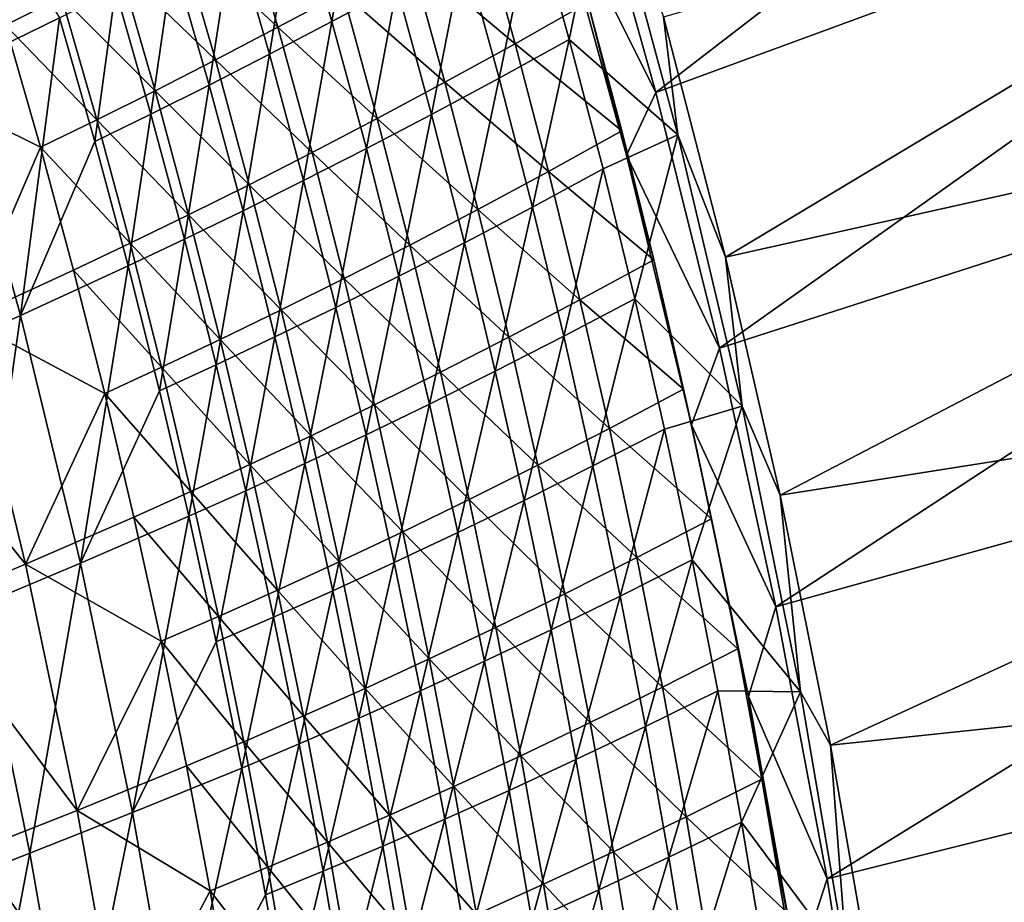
# Model space of a CAD drawing. Header units: metres. Extents: x 0 to 1400, y -1400 to 0.
# Tile 268 of 342: x 1272 to 1327, y -430 to -381. Entities that reach past the tile are written whole.
import ezdxf

# ---------------------------------------------------------------- set-up
doc = ezdxf.new("R2010")
doc.units = ezdxf.units.M

msp = doc.modelspace()

# ---------------------------------------------------------------- linework, layer by layer
at = {"layer": 'None'}
for points in [[(1303.371338, -369.592438, -29.543886), (1307.676147, -384.91153, -29.543943), (1351.628052, -351.039612)], [(1351.628052, -351.039612), (1307.676147, -384.91153, -29.543943), (1356.223145, -367.0802)], [(1307.676147, -384.91153, -29.543943), (1311.191406, -399.043854, -29.543997), (1356.223145, -367.0802)], [(1308.094849, -380.714813, -32.129078), (1356.939453, -366.763702, -3), (1311.523682, -394.008362, -32.129128)], [(1356.223145, -367.0802), (1311.191406, -399.043854, -29.543997), (1360.31311, -383.256927)], [(1356.939453, -366.763702, -3), (1361.037842, -382.957916, -3), (1311.523682, -394.008362, -32.129128)], [(1268.779297, -383.647888, -311.97699), (1267.463745, -368.721619, -283.975403), (1274.671631, -380.775452, -256.003876)], [(1307.676147, -384.91153, -29.543943), (1303.371338, -369.592438, -29.543886), (1302, -373.569305, -30.947268)], [(1291.302368, -372.036102, -116.334129), (1289.756348, -380.987762, -144.231094), (1287.737061, -373.992676, -144.22699)], [(1291.302368, -372.036102, -116.334129), (1293.341553, -379.066742, -116.337517), (1289.756348, -380.987762, -144.231094)], [(1304.86731, -372.360352, -32.845219), (1302.88855, -381.9823, -60.641769), (1300.913574, -374.853943, -60.640728)], [(1304.86731, -372.360352, -32.845219), (1308.898804, -387.251373, -32.845207), (1302.88855, -381.9823, -60.641769)], [(1304.86731, -372.360352, -32.845219), (1308.094849, -380.714813, -32.129078), (1308.898804, -387.251373, -32.845207)], [(1306.053711, -388.371521, -30.949478), (1302, -373.569305, -30.947268), (1303.917236, -379.938995, -32.351086)], [(1306.053711, -388.371521, -30.949478), (1307.676147, -384.91153, -29.543943), (1302, -373.569305, -30.947268)], [(1287.737061, -373.992676, -144.22699), (1286.298096, -382.79599, -172.147934), (1284.296875, -375.83725, -172.14325)], [(1287.737061, -373.992676, -144.22699), (1289.756348, -380.987762, -144.231094), (1286.298096, -382.79599, -172.147934)], [(1274.797974, -379.622131, -227.647018), (1269.654663, -374.447144, -255.622162), (1271.698608, -381.17807, -255.62822)], [(1286.769165, -381.29892, -143.803299), (1284.77063, -374.391083, -143.798691), (1281.328491, -376.236115, -171.729538)], [(1290.356323, -379.378204, -115.894722), (1284.77063, -374.391083, -143.798691), (1286.769165, -381.29892, -143.803299)], [(1294.075806, -377.337952, -88.014412), (1299.888672, -382.210602, -60.167641), (1297.933105, -375.170502, -60.166588)], [(1300.913574, -374.853943, -60.640728), (1299.009155, -384.12027, -88.47493), (1297.058838, -377.02475, -88.472519)], [(1297.933105, -375.170502, -60.166588), (1299.888672, -382.210602, -60.167641), (1303.917236, -379.938995, -32.351086)], [(1300.913574, -374.853943, -60.640728), (1302.88855, -381.9823, -60.641769), (1299.009155, -384.12027, -88.47493)], [(1284.296875, -375.83725, -172.14325), (1282.96106, -384.499542, -200.084961), (1280.976196, -377.577484, -200.079834)], [(1284.296875, -375.83725, -172.14325), (1286.298096, -382.79599, -172.147934), (1282.96106, -384.499542, -200.084961)], [(1283.309082, -383.107666, -171.734802), (1281.328491, -376.236115, -171.729538), (1278.005981, -377.977295, -199.679886)], [(1286.769165, -381.29892, -143.803299), (1281.328491, -376.236115, -171.729538), (1283.309082, -383.107666, -171.734802)], [(1296.006714, -384.345215, -88.017044), (1294.075806, -377.337952, -88.014412), (1290.356323, -379.378204, -115.894722)], [(1297.058838, -377.02475, -88.472519), (1295.269775, -386.127808, -116.340973), (1293.341553, -379.066742, -116.337517)], [(1299.888672, -382.210602, -60.167641), (1294.075806, -377.337952, -88.014412), (1296.006714, -384.345215, -88.017044)], [(1297.058838, -377.02475, -88.472519), (1299.009155, -384.12027, -88.47493), (1295.269775, -386.127808, -116.340973)], [(1278.005981, -377.977295, -199.679886), (1274.797974, -379.622131, -227.647018), (1279.970459, -384.812195, -199.685669)], [(1280.976196, -377.577484, -200.079834), (1279.73938, -386.106415, -228.039627), (1277.769531, -379.221008, -228.03421)], [(1278.005981, -377.977295, -199.679886), (1279.970459, -384.812195, -199.685669), (1283.309082, -383.107666, -171.734802)], [(1280.976196, -377.577484, -200.079834), (1282.96106, -384.499542, -200.084961), (1279.73938, -386.106415, -228.039627)], [(1293.341553, -379.066742, -116.337517), (1291.664795, -388.013214, -144.235275), (1289.756348, -380.987762, -144.231094)], [(1293.341553, -379.066742, -116.337517), (1295.269775, -386.127808, -116.340973), (1291.664795, -388.013214, -144.235275)], [(1276.747314, -386.420441, -227.653076), (1274.797974, -379.622131, -227.647018), (1271.698608, -381.17807, -255.62822)], [(1277.769531, -379.221008, -228.03421), (1276.627319, -387.624725, -256.009399), (1274.671631, -380.775452, -256.003876)], [(1274.797974, -379.622131, -227.647018), (1276.747314, -386.420441, -227.653076), (1279.970459, -384.812195, -199.685669)], [(1277.769531, -379.221008, -228.03421), (1279.73938, -386.106415, -228.039627), (1276.627319, -387.624725, -256.009399)], [(1292.265259, -386.351044, -115.898567), (1290.356323, -379.378204, -115.894722), (1286.769165, -381.29892, -143.803299)], [(1296.006714, -384.345215, -88.017044), (1290.356323, -379.378204, -115.894722), (1292.265259, -386.351044, -115.898567)], [(1299.888672, -382.210602, -60.167641), (1305.791016, -387.038086, -32.350895), (1303.917236, -379.938995, -32.351086)], [(1305.791016, -387.038086, -32.350895), (1306.053711, -388.371521, -30.949478), (1303.917236, -379.938995, -32.351086)], [(1272.528076, -397.238525, -311.987579), (1268.779297, -383.647888, -311.97699), (1274.671631, -380.775452, -256.003876)], [(1274.671631, -380.775452, -256.003876), (1276.627319, -387.624725, -256.009399), (1272.528076, -397.238525, -311.987579)], [(1308.094849, -380.714813, -32.129078), (1311.523682, -394.008362, -32.129128), (1308.898804, -387.251373, -32.845207)], [(1273.634033, -387.940247, -255.634369), (1271.698608, -381.17807, -255.62822), (1265.803833, -384.053375, -311.622375)], [(1276.747314, -386.420441, -227.653076), (1271.698608, -381.17807, -255.62822), (1273.634033, -387.940247, -255.634369)], [(1288.658569, -388.236176, -143.807983), (1286.769165, -381.29892, -143.803299), (1283.309082, -383.107666, -171.734802)], [(1289.756348, -380.987762, -144.231094), (1288.188843, -389.785095, -172.15271), (1286.298096, -382.79599, -172.147934)], [(1292.265259, -386.351044, -115.898567), (1286.769165, -381.29892, -143.803299), (1288.658569, -388.236176, -143.807983)], [(1289.756348, -380.987762, -144.231094), (1291.664795, -388.013214, -144.235275), (1288.188843, -389.785095, -172.15271)], [(1301.735107, -389.278625, -60.168713), (1299.888672, -382.210602, -60.167641), (1296.006714, -384.345215, -88.017044)], [(1302.88855, -381.9823, -60.641769), (1300.848267, -391.243896, -88.477379), (1299.009155, -384.12027, -88.47493)], [(1305.791016, -387.038086, -32.350895), (1299.888672, -382.210602, -60.167641), (1301.735107, -389.278625, -60.168713)], [(1302.88855, -381.9823, -60.641769), (1304.752319, -389.138947, -60.642838), (1300.848267, -391.243896, -88.477379)], [(1308.898804, -387.251373, -32.845207), (1304.752319, -389.138947, -60.642838), (1302.88855, -381.9823, -60.641769)], [(1286.298096, -382.79599, -172.147934), (1284.835815, -391.451965, -200.090179), (1282.96106, -384.499542, -200.084961)], [(1286.298096, -382.79599, -172.147934), (1288.188843, -389.785095, -172.15271), (1284.835815, -391.451965, -200.090179)], [(1311.523682, -394.008362, -32.129128), (1361.037842, -382.957916, -3), (1314.547607, -407.175018, -32.129181)], [(1361.037842, -382.957916, -3), (1364.636108, -399.270569, -3), (1314.547607, -407.175018, -32.129181)], [(1279.970459, -384.812195, -199.685669), (1285.180908, -390.008575, -171.740143), (1283.309082, -383.107666, -171.734802)], [(1283.309082, -383.107666, -171.734802), (1285.180908, -390.008575, -171.740143), (1288.658569, -388.236176, -143.807983)], [(1311.191406, -399.043854, -29.543997), (1314.320557, -413.361023, -29.544052), (1360.31311, -383.256927)], [(1360.31311, -383.256927), (1314.320557, -413.361023, -29.544052), (1363.903687, -399.55188)], [(1269.514404, -397.468994, -311.633911), (1273.634033, -387.940247, -255.634369), (1265.803833, -384.053375, -311.622375)], [(1266.950073, -399.722565, -367.978333), (1268.779297, -383.647888, -311.97699), (1272.528076, -397.238525, -311.987579)], [(1282.96106, -384.499542, -200.084961), (1281.599365, -393.022278, -228.045135), (1279.73938, -386.106415, -228.039627)], [(1282.96106, -384.499542, -200.084961), (1284.835815, -391.451965, -200.090179), (1281.599365, -393.022278, -228.045135)], [(1297.828735, -391.38028, -88.019707), (1296.006714, -384.345215, -88.017044), (1292.265259, -386.351044, -115.898567)], [(1299.009155, -384.12027, -88.47493), (1297.087036, -393.216888, -116.344475), (1295.269775, -386.127808, -116.340973)], [(1301.735107, -389.278625, -60.168713), (1296.006714, -384.345215, -88.017044), (1297.828735, -391.38028, -88.019707)], [(1299.009155, -384.12027, -88.47493), (1300.848267, -391.243896, -88.477379), (1297.087036, -393.216888, -116.344475)], [(1279.970459, -384.812195, -199.685669), (1276.747314, -386.420441, -227.653076), (1281.826416, -391.676483, -199.691513)], [(1285.180908, -390.008575, -171.740143), (1279.970459, -384.812195, -199.685669), (1281.826416, -391.676483, -199.691513)], [(1311.191406, -399.043854, -29.543997), (1307.676147, -384.91153, -29.543943), (1306.053711, -388.371521, -30.949478)], [(1279.73938, -386.106415, -228.039627), (1278.473389, -394.504486, -256.015015), (1276.627319, -387.624725, -256.009399)], [(1279.73938, -386.106415, -228.039627), (1281.599365, -393.022278, -228.045135), (1278.473389, -394.504486, -256.015015)], [(1295.269775, -386.127808, -116.340973), (1293.462646, -395.06665, -144.239532), (1291.664795, -388.013214, -144.235275)], [(1295.269775, -386.127808, -116.340973), (1297.087036, -393.216888, -116.344475), (1293.462646, -395.06665, -144.239532)], [(1278.588623, -393.248138, -227.659225), (1276.747314, -386.420441, -227.653076), (1273.634033, -387.940247, -255.634369)], [(1276.747314, -386.420441, -227.653076), (1278.588623, -393.248138, -227.659225), (1281.826416, -391.676483, -199.691513)], [(1294.065674, -393.351593, -115.902458), (1292.265259, -386.351044, -115.898567), (1288.658569, -388.236176, -143.807983)], [(1297.828735, -391.38028, -88.019707), (1292.265259, -386.351044, -115.898567), (1294.065674, -393.351593, -115.902458)], [(1307.556152, -394.163483, -32.350712), (1305.791016, -387.038086, -32.350895), (1301.735107, -389.278625, -60.168713)], [(1304.752319, -389.138947, -60.642838), (1308.898804, -387.251373, -32.845207), (1306.505127, -396.321411, -60.643921)], [(1306.053711, -388.371521, -30.949478), (1305.791016, -387.038086, -32.350895), (1307.556152, -394.163483, -32.350712)], [(1306.505127, -396.321411, -60.643921), (1308.898804, -387.251373, -32.845207), (1312.455688, -402.263763, -32.845352)], [(1308.898804, -387.251373, -32.845207), (1311.523682, -394.008362, -32.129128), (1312.455688, -402.263763, -32.845352)], [(1276.627319, -387.624725, -256.009399), (1278.473389, -394.504486, -256.015015), (1272.528076, -397.238525, -311.987579)], [(1275.461548, -394.731873, -255.64061), (1273.634033, -387.940247, -255.634369), (1269.514404, -397.468994, -311.633911)], [(1278.588623, -393.248138, -227.659225), (1273.634033, -387.940247, -255.634369), (1275.461548, -394.731873, -255.64061)], [(1285.180908, -390.008575, -171.740143), (1290.439697, -395.20108, -143.812714), (1288.658569, -388.236176, -143.807983)], [(1291.664795, -388.013214, -144.235275), (1289.969238, -396.802185, -172.157547), (1288.188843, -389.785095, -172.15271)], [(1288.658569, -388.236176, -143.807983), (1290.439697, -395.20108, -143.812714), (1294.065674, -393.351593, -115.902458)], [(1291.664795, -388.013214, -144.235275), (1293.462646, -395.06665, -144.239532), (1289.969238, -396.802185, -172.157547)], [(1309.655762, -403.291931, -30.951727), (1306.053711, -388.371521, -30.949478), (1307.556152, -394.163483, -32.350712)], [(1309.655762, -403.291931, -30.951727), (1311.191406, -399.043854, -29.543997), (1306.053711, -388.371521, -30.949478)], [(1303.473145, -396.372803, -60.169796), (1301.735107, -389.278625, -60.168713), (1297.828735, -391.38028, -88.019707)], [(1300.848267, -391.243896, -88.477379), (1304.752319, -389.138947, -60.642838), (1302.57666, -398.39325, -88.479874)], [(1307.556152, -394.163483, -32.350712), (1301.735107, -389.278625, -60.168713), (1303.473145, -396.372803, -60.169796)], [(1302.57666, -398.39325, -88.479874), (1304.752319, -389.138947, -60.642838), (1306.505127, -396.321411, -60.643921)], [(1286.944702, -396.937134, -171.74556), (1285.180908, -390.008575, -171.740143), (1281.826416, -391.676483, -199.691513)], [(1288.188843, -389.785095, -172.15271), (1286.600464, -398.432434, -200.095474), (1284.835815, -391.451965, -200.090179)], [(1290.439697, -395.20108, -143.812714), (1285.180908, -390.008575, -171.740143), (1286.944702, -396.937134, -171.74556)], [(1288.188843, -389.785095, -172.15271), (1289.969238, -396.802185, -172.157547), (1286.600464, -398.432434, -200.095474)], [(1281.826416, -391.676483, -199.691513), (1278.588623, -393.248138, -227.659225), (1283.574585, -398.568359, -199.697433)], [(1284.835815, -391.451965, -200.090179), (1283.349487, -399.966217, -228.050735), (1281.599365, -393.022278, -228.045135)], [(1286.944702, -396.937134, -171.74556), (1281.826416, -391.676483, -199.691513), (1283.574585, -398.568359, -199.697433)], [(1284.835815, -391.451965, -200.090179), (1286.600464, -398.432434, -200.095474), (1283.349487, -399.966217, -228.050735)], [(1299.542603, -398.441376, -88.022408), (1297.828735, -391.38028, -88.019707), (1294.065674, -393.351593, -115.902458)], [(1297.087036, -393.216888, -116.344475), (1300.848267, -391.243896, -88.477379), (1298.793823, -400.331635, -116.348038)], [(1303.473145, -396.372803, -60.169796), (1297.828735, -391.38028, -88.019707), (1299.542603, -398.441376, -88.022408)], [(1298.793823, -400.331635, -116.348038), (1300.848267, -391.243896, -88.477379), (1302.57666, -398.39325, -88.479874)], [(1280.32251, -400.103516, -227.665451), (1278.588623, -393.248138, -227.659225), (1275.461548, -394.731873, -255.64061)], [(1281.599365, -393.022278, -228.045135), (1280.210083, -401.412415, -256.020752), (1278.473389, -394.504486, -256.015015)], [(1278.588623, -393.248138, -227.659225), (1280.32251, -400.103516, -227.665451), (1283.574585, -398.568359, -199.697433)], [(1281.599365, -393.022278, -228.045135), (1283.349487, -399.966217, -228.050735), (1280.210083, -401.412415, -256.020752)], [(1293.462646, -395.06665, -144.239532), (1297.087036, -393.216888, -116.344475), (1295.150269, -402.145721, -144.243851)], [(1295.150269, -402.145721, -144.243851), (1297.087036, -393.216888, -116.344475), (1298.793823, -400.331635, -116.348038)], [(1290.439697, -395.20108, -143.812714), (1295.758057, -400.378082, -115.906387), (1294.065674, -393.351593, -115.902458)], [(1294.065674, -393.351593, -115.902458), (1295.758057, -400.378082, -115.906387), (1299.542603, -398.441376, -88.022408)], [(1309.213501, -401.313446, -32.350529), (1307.556152, -394.163483, -32.350712), (1303.473145, -396.372803, -60.169796)], [(1309.655762, -403.291931, -30.951727), (1307.556152, -394.163483, -32.350712), (1309.213501, -401.313446, -32.350529)], [(1311.523682, -394.008362, -32.129128), (1314.547607, -407.175018, -32.129181), (1312.455688, -402.263763, -32.845352)], [(1277.182129, -401.55127, -255.646912), (1275.461548, -394.731873, -255.64061), (1269.514404, -397.468994, -311.633911)], [(1272.528076, -397.238525, -311.987579), (1278.473389, -394.504486, -256.015015), (1275.841675, -410.942963, -311.998535)], [(1280.32251, -400.103516, -227.665451), (1275.461548, -394.731873, -255.64061), (1277.182129, -401.55127, -255.646912)], [(1278.473389, -394.504486, -256.015015), (1280.210083, -401.412415, -256.020752), (1275.841675, -410.942963, -311.998535)], [(1292.113159, -402.191864, -143.817505), (1290.439697, -395.20108, -143.812714), (1286.944702, -396.937134, -171.74556)], [(1289.969238, -396.802185, -172.157547), (1293.462646, -395.06665, -144.239532), (1291.639648, -403.84491, -172.162476)], [(1295.758057, -400.378082, -115.906387), (1290.439697, -395.20108, -143.812714), (1292.113159, -402.191864, -143.817505)], [(1291.639648, -403.84491, -172.162476), (1293.462646, -395.06665, -144.239532), (1295.150269, -402.145721, -144.243851)], [(1305.103638, -403.491364, -60.170898), (1303.473145, -396.372803, -60.169796), (1299.542603, -398.441376, -88.022408)], [(1306.505127, -396.321411, -60.643921), (1304.194702, -405.566132, -88.482399), (1302.57666, -398.39325, -88.479874)], [(1309.213501, -401.313446, -32.350529), (1303.473145, -396.372803, -60.169796), (1305.103638, -403.491364, -60.170898)], [(1308.147217, -403.527557, -60.645027), (1304.194702, -405.566132, -88.482399), (1306.505127, -396.321411, -60.643921)], [(1312.455688, -402.263763, -32.845352), (1308.147217, -403.527557, -60.645027), (1306.505127, -396.321411, -60.643921)], [(1288.601196, -403.891541, -171.751007), (1286.944702, -396.937134, -171.74556), (1283.574585, -398.568359, -199.697433)], [(1286.600464, -398.432434, -200.095474), (1289.969238, -396.802185, -172.157547), (1288.255249, -405.438538, -200.100876)], [(1292.113159, -402.191864, -143.817505), (1286.944702, -396.937134, -171.74556), (1288.601196, -403.891541, -171.751007)], [(1288.255249, -405.438538, -200.100876), (1289.969238, -396.802185, -172.157547), (1291.639648, -403.84491, -172.162476)], [(1272.799316, -410.996429, -311.645782), (1269.514404, -397.468994, -311.633911), (1263.93396, -399.954773, -367.651917)], [(1270.212402, -413.303833, -367.987579), (1266.950073, -399.722565, -367.978333), (1272.528076, -397.238525, -311.987579)], [(1277.182129, -401.55127, -255.646912), (1269.514404, -397.468994, -311.633911), (1272.799316, -410.996429, -311.645782)], [(1275.841675, -410.942963, -311.998535), (1270.212402, -413.303833, -367.987579), (1272.528076, -397.238525, -311.987579)], [(1283.574585, -398.568359, -199.697433), (1280.32251, -400.103516, -227.665451), (1285.215698, -405.486176, -199.703415)], [(1283.349487, -399.966217, -228.050735), (1286.600464, -398.432434, -200.095474), (1284.990112, -406.935852, -228.056427)], [(1288.601196, -403.891541, -171.751007), (1283.574585, -398.568359, -199.697433), (1285.215698, -405.486176, -199.703415)], [(1284.990112, -406.935852, -228.056427), (1286.600464, -398.432434, -200.095474), (1288.255249, -405.438538, -200.100876)], [(1299.542603, -398.441376, -88.022408), (1295.758057, -400.378082, -115.906387), (1301.14917, -405.526703, -88.025124)], [(1302.57666, -398.39325, -88.479874), (1300.390381, -407.469818, -116.351654), (1298.793823, -400.331635, -116.348038)], [(1305.103638, -403.491364, -60.170898), (1299.542603, -398.441376, -88.022408), (1301.14917, -405.526703, -88.025124)], [(1304.194702, -405.566132, -88.482399), (1300.390381, -407.469818, -116.351654), (1302.57666, -398.39325, -88.479874)], [(1314.320557, -413.361023, -29.544052), (1311.191406, -399.043854, -29.543997), (1309.655762, -403.291931, -30.951727)], [(1314.547607, -407.175018, -32.129181), (1364.636108, -399.270569, -3), (1317.338013, -421.018951, -32.129234)], [(1364.636108, -399.270569, -3), (1367.740601, -415.684387, -3), (1317.338013, -421.018951, -32.129234)], [(1314.320557, -413.361023, -29.544052), (1317.152222, -428.405731, -29.544111), (1363.903687, -399.55188)], [(1363.903687, -399.55188), (1317.152222, -428.405731, -29.544111), (1367.000732, -415.947754)], [(1272.799316, -410.996429, -311.645782), (1263.93396, -399.954773, -367.651917), (1267.168457, -413.359039, -367.661377)], [(1281.949707, -406.984833, -227.671738), (1280.32251, -400.103516, -227.665451), (1277.182129, -401.55127, -255.646912)], [(1280.210083, -401.412415, -256.020752), (1283.349487, -399.966217, -228.050735), (1281.837524, -408.346161, -256.026581)], [(1280.32251, -400.103516, -227.665451), (1281.949707, -406.984833, -227.671738), (1285.215698, -405.486176, -199.703415)], [(1281.837524, -408.346161, -256.026581), (1283.349487, -399.966217, -228.050735), (1284.990112, -406.935852, -228.056427)], [(1297.343506, -407.428741, -115.910347), (1295.758057, -400.378082, -115.906387), (1292.113159, -402.191864, -143.817505)], [(1298.793823, -400.331635, -116.348038), (1296.727905, -409.248199, -144.248245), (1295.150269, -402.145721, -144.243851)], [(1301.14917, -405.526703, -88.025124), (1295.758057, -400.378082, -115.906387), (1297.343506, -407.428741, -115.910347)], [(1300.390381, -407.469818, -116.351654), (1296.727905, -409.248199, -144.248245), (1298.793823, -400.331635, -116.348038)], [(1275.841675, -410.942963, -311.998535), (1280.210083, -401.412415, -256.020752), (1281.837524, -408.346161, -256.026581)], [(1310.763794, -408.486115, -32.350349), (1309.213501, -401.313446, -32.350529), (1305.103638, -403.491364, -60.170898)], [(1310.763794, -408.486115, -32.350349), (1309.655762, -403.291931, -30.951727), (1309.213501, -401.313446, -32.350529)], [(1278.796265, -408.396637, -255.65329), (1277.182129, -401.55127, -255.646912), (1272.799316, -410.996429, -311.645782)], [(1281.949707, -406.984833, -227.671738), (1277.182129, -401.55127, -255.646912), (1278.796265, -408.396637, -255.65329)], [(1293.67981, -409.206787, -143.822327), (1292.113159, -402.191864, -143.817505), (1288.601196, -403.891541, -171.751007)], [(1295.150269, -402.145721, -144.243851), (1293.200439, -410.911072, -172.16748), (1291.639648, -403.84491, -172.162476)], [(1297.343506, -407.428741, -115.910347), (1292.113159, -402.191864, -143.817505), (1293.67981, -409.206787, -143.822327)], [(1296.727905, -409.248199, -144.248245), (1293.200439, -410.911072, -172.16748), (1295.150269, -402.145721, -144.243851)], [(1309.679688, -410.75592, -60.646149), (1308.147217, -403.527557, -60.645027), (1312.455688, -402.263763, -32.845352)], [(1315.67395, -418.068298, -32.845451), (1309.679688, -410.75592, -60.646149), (1312.455688, -402.263763, -32.845352)], [(1312.455688, -402.263763, -32.845352), (1314.547607, -407.175018, -32.129181), (1315.67395, -418.068298, -32.845451)], [(1306.627319, -410.632477, -60.172016), (1305.103638, -403.491364, -60.170898), (1301.14917, -405.526703, -88.025124)], [(1305.703247, -412.761108, -88.484955), (1304.194702, -405.566132, -88.482399), (1308.147217, -403.527557, -60.645027)], [(1310.763794, -408.486115, -32.350349), (1305.103638, -403.491364, -60.170898), (1306.627319, -410.632477, -60.172016)], [(1308.147217, -403.527557, -60.645027), (1309.679688, -410.75592, -60.646149), (1305.703247, -412.761108, -88.484955)], [(1312.807373, -418.315155, -30.953905), (1309.655762, -403.291931, -30.951727), (1310.763794, -408.486115, -32.350349)], [(1312.807373, -418.315155, -30.953905), (1314.320557, -413.361023, -29.544052), (1309.655762, -403.291931, -30.951727)], [(1290.151123, -410.870087, -171.756516), (1288.601196, -403.891541, -171.751007), (1285.215698, -405.486176, -199.703415)], [(1291.639648, -403.84491, -172.162476), (1289.800781, -412.46814, -200.106339), (1288.255249, -405.438538, -200.100876)], [(1293.67981, -409.206787, -143.822327), (1288.601196, -403.891541, -171.751007), (1290.151123, -410.870087, -171.756516)], [(1293.200439, -410.911072, -172.16748), (1289.800781, -412.46814, -200.106339), (1291.639648, -403.84491, -172.162476)], [(1285.215698, -405.486176, -199.703415), (1281.949707, -406.984833, -227.671738), (1286.75061, -412.428101, -199.709442)], [(1288.255249, -405.438538, -200.100876), (1286.521729, -413.929138, -228.06221), (1284.990112, -406.935852, -228.056427)], [(1285.215698, -405.486176, -199.703415), (1286.75061, -412.428101, -199.709442), (1290.151123, -410.870087, -171.756516)], [(1289.800781, -412.46814, -200.106339), (1286.521729, -413.929138, -228.06221), (1288.255249, -405.438538, -200.100876)], [(1302.649292, -412.63446, -88.02787), (1301.14917, -405.526703, -88.025124), (1297.343506, -407.428741, -115.910347)], [(1301.87793, -414.630035, -116.355309), (1300.390381, -407.469818, -116.351654), (1304.194702, -405.566132, -88.482399)], [(1306.627319, -410.632477, -60.172016), (1301.14917, -405.526703, -88.025124), (1302.649292, -412.63446, -88.02787)], [(1301.87793, -414.630035, -116.355309), (1304.194702, -405.566132, -88.482399), (1305.703247, -412.761108, -88.484955)], [(1284.990112, -406.935852, -228.056427), (1283.356079, -415.30368, -256.032471), (1281.837524, -408.346161, -256.026581)], [(1286.521729, -413.929138, -228.06221), (1283.356079, -415.30368, -256.032471), (1284.990112, -406.935852, -228.056427)], [(1283.470947, -413.89032, -227.678085), (1281.949707, -406.984833, -227.671738), (1278.796265, -408.396637, -255.65329)], [(1281.949707, -406.984833, -227.671738), (1283.470947, -413.89032, -227.678085), (1286.75061, -412.428101, -199.709442)], [(1298.822632, -414.50174, -115.914337), (1297.343506, -407.428741, -115.910347), (1293.67981, -409.206787, -143.822327)], [(1298.196655, -416.37265, -144.252686), (1296.727905, -409.248199, -144.248245), (1300.390381, -407.469818, -116.351654)], [(1302.649292, -412.63446, -88.02787), (1297.343506, -407.428741, -115.910347), (1298.822632, -414.50174, -115.914337)], [(1300.390381, -407.469818, -116.351654), (1301.87793, -414.630035, -116.355309), (1298.196655, -416.37265, -144.252686)], [(1314.547607, -407.175018, -32.129181), (1317.338013, -421.018951, -32.129234), (1315.67395, -418.068298, -32.845451)], [(1280.30481, -415.266296, -255.659729), (1278.796265, -408.396637, -255.65329), (1272.799316, -410.996429, -311.645782)], [(1281.837524, -408.346161, -256.026581), (1278.722656, -424.744293, -312.009827), (1275.841675, -410.942963, -311.998535)], [(1283.356079, -415.30368, -256.032471), (1278.722656, -424.744293, -312.009827), (1281.837524, -408.346161, -256.026581)], [(1283.470947, -413.89032, -227.678085), (1278.796265, -408.396637, -255.65329), (1280.30481, -415.266296, -255.659729)], [(1312.20813, -415.679626, -32.350178), (1310.763794, -408.486115, -32.350349), (1306.627319, -410.632477, -60.172016)], [(1312.20813, -415.679626, -32.350178), (1312.807373, -418.315155, -30.953905), (1310.763794, -408.486115, -32.350349)], [(1295.140503, -416.243958, -143.827194), (1293.67981, -409.206787, -143.822327), (1290.151123, -410.870087, -171.756516)], [(1294.652466, -417.999207, -172.172531), (1293.200439, -410.911072, -172.16748), (1296.727905, -409.248199, -144.248245)], [(1298.822632, -414.50174, -115.914337), (1293.67981, -409.206787, -143.822327), (1295.140503, -416.243958, -143.827194)], [(1294.652466, -417.999207, -172.172531), (1296.727905, -409.248199, -144.248245), (1298.196655, -416.37265, -144.252686)], [(1308.045166, -417.79425, -60.173149), (1306.627319, -410.632477, -60.172016), (1302.649292, -412.63446, -88.02787)], [(1309.679688, -410.75592, -60.646149), (1307.103394, -419.976837, -88.487549), (1305.703247, -412.761108, -88.484955)], [(1312.20813, -415.679626, -32.350178), (1306.627319, -410.632477, -60.172016), (1308.045166, -417.79425, -60.173149)], [(1307.103394, -419.976837, -88.487549), (1309.679688, -410.75592, -60.646149), (1311.103516, -418.005219, -60.647289)], [(1311.103516, -418.005219, -60.647289), (1309.679688, -410.75592, -60.646149), (1315.67395, -418.068298, -32.845451)], [(1272.799316, -410.996429, -311.645782), (1267.168457, -413.359039, -367.661377), (1275.664307, -424.621826, -311.657867)], [(1275.841675, -410.942963, -311.998535), (1273.044434, -426.983704, -367.99707), (1270.212402, -413.303833, -367.987579)], [(1272.799316, -410.996429, -311.645782), (1275.664307, -424.621826, -311.657867), (1280.30481, -415.266296, -255.659729)], [(1278.722656, -424.744293, -312.009827), (1273.044434, -426.983704, -367.99707), (1275.841675, -410.942963, -311.998535)], [(1286.75061, -412.428101, -199.709442), (1291.595459, -417.87088, -171.76207), (1290.151123, -410.870087, -171.756516)], [(1291.237793, -419.519806, -200.111877), (1289.800781, -412.46814, -200.106339), (1293.200439, -410.911072, -172.16748)], [(1290.151123, -410.870087, -171.756516), (1291.595459, -417.87088, -171.76207), (1295.140503, -416.243958, -143.827194)], [(1293.200439, -410.911072, -172.16748), (1294.652466, -417.999207, -172.172531), (1291.237793, -419.519806, -200.111877)], [(1286.75061, -412.428101, -199.709442), (1283.470947, -413.89032, -227.678085), (1288.180176, -419.392303, -199.715515)], [(1289.800781, -412.46814, -200.106339), (1287.945068, -420.944519, -228.068054), (1286.521729, -413.929138, -228.06221)], [(1291.595459, -417.87088, -171.76207), (1286.75061, -412.428101, -199.709442), (1288.180176, -419.392303, -199.715515)], [(1287.945068, -420.944519, -228.068054), (1289.800781, -412.46814, -200.106339), (1291.237793, -419.519806, -200.111877)], [(1304.043701, -419.762756, -88.030632), (1302.649292, -412.63446, -88.02787), (1298.822632, -414.50174, -115.914337)], [(1303.257202, -421.810913, -116.359009), (1301.87793, -414.630035, -116.355309), (1305.703247, -412.761108, -88.484955)], [(1308.045166, -417.79425, -60.173149), (1302.649292, -412.63446, -88.02787), (1304.043701, -419.762756, -88.030632)], [(1305.703247, -412.761108, -88.484955), (1307.103394, -419.976837, -88.487549), (1303.257202, -421.810913, -116.359009)], [(1267.168457, -413.359039, -367.661377), (1269.985596, -426.86261, -367.671112), (1275.664307, -424.621826, -311.657867)], [(1273.044434, -426.983704, -367.99707), (1267.670166, -429.083374, -423.979279), (1270.212402, -413.303833, -367.987579)], [(1317.152222, -428.405731, -29.544111), (1314.320557, -413.361023, -29.544052), (1312.807373, -418.315155, -30.953905)], [(1284.887085, -420.818146, -227.684479), (1283.470947, -413.89032, -227.678085), (1280.30481, -415.266296, -255.659729)], [(1284.766724, -422.283447, -256.038452), (1283.356079, -415.30368, -256.032471), (1286.521729, -413.929138, -228.06221)], [(1283.470947, -413.89032, -227.678085), (1284.887085, -420.818146, -227.684479), (1288.180176, -419.392303, -199.715515)], [(1287.945068, -420.944519, -228.068054), (1284.766724, -422.283447, -256.038452), (1286.521729, -413.929138, -228.06221)], [(1300.196533, -421.595184, -115.918358), (1298.822632, -414.50174, -115.914337), (1295.140503, -416.243958, -143.827194)], [(1304.043701, -419.762756, -88.030632), (1298.822632, -414.50174, -115.914337), (1300.196533, -421.595184, -115.918358)], [(1301.87793, -414.630035, -116.355309), (1299.557495, -423.517761, -144.257172), (1298.196655, -416.37265, -144.252686)], [(1299.557495, -423.517761, -144.257172), (1301.87793, -414.630035, -116.355309), (1303.257202, -421.810913, -116.359009)], [(1275.664307, -424.621826, -311.657867), (1281.708496, -422.158386, -255.666229), (1280.30481, -415.266296, -255.659729)], [(1278.722656, -424.744293, -312.009827), (1283.356079, -415.30368, -256.032471), (1284.766724, -422.283447, -256.038452)], [(1281.708496, -422.158386, -255.666229), (1284.887085, -420.818146, -227.684479), (1280.30481, -415.266296, -255.659729)], [(1313.547119, -422.892151, -32.35001), (1312.20813, -415.679626, -32.350178), (1308.045166, -417.79425, -60.173149)], [(1312.807373, -418.315155, -30.953905), (1312.20813, -415.679626, -32.350178), (1313.547119, -422.892151, -32.35001)], [(1317.152222, -428.405731, -29.544111), (1319.533936, -443.512848, -29.544174), (1367.000732, -415.947754)], [(1317.338013, -421.018951, -32.129234), (1367.740601, -415.684387, -3), (1319.761475, -435.011963, -32.129292)], [(1367.000732, -415.947754), (1319.533936, -443.512848, -29.544174), (1369.611206, -432.428162)], [(1367.740601, -415.684387, -3), (1370.35791, -432.182953, -3), (1319.761475, -435.011963, -32.129292)], [(1291.595459, -417.87088, -171.76207), (1296.496216, -423.301575, -143.832077), (1295.140503, -416.243958, -143.827194)], [(1295.996826, -425.108002, -172.177658), (1294.652466, -417.999207, -172.172531), (1298.196655, -416.37265, -144.252686)], [(1295.140503, -416.243958, -143.827194), (1296.496216, -423.301575, -143.832077), (1300.196533, -421.595184, -115.918358)], [(1298.196655, -416.37265, -144.252686), (1299.557495, -423.517761, -144.257172), (1295.996826, -425.108002, -172.177658)], [(1309.358032, -424.974854, -60.174294), (1308.045166, -417.79425, -60.173149), (1304.043701, -419.762756, -88.030632)], [(1313.547119, -422.892151, -32.35001), (1308.045166, -417.79425, -60.173149), (1309.358032, -424.974854, -60.174294)], [(1292.934937, -424.892059, -171.767654), (1291.595459, -417.87088, -171.76207), (1288.180176, -419.392303, -199.715515)], [(1294.652466, -417.999207, -172.172531), (1292.567383, -426.592163, -200.117477), (1291.237793, -419.519806, -200.111877)], [(1296.496216, -423.301575, -143.832077), (1291.595459, -417.87088, -171.76207), (1292.934937, -424.892059, -171.767654)], [(1292.567383, -426.592163, -200.117477), (1294.652466, -417.999207, -172.172531), (1295.996826, -425.108002, -172.177658)], [(1308.39624, -427.212036, -88.490166), (1307.103394, -419.976837, -88.487549), (1311.103516, -418.005219, -60.647289)], [(1308.39624, -427.212036, -88.490166), (1311.103516, -418.005219, -60.647289), (1312.419678, -425.274109, -60.648449)], [(1312.419678, -425.274109, -60.648449), (1311.103516, -418.005219, -60.647289), (1315.67395, -418.068298, -32.845451)], [(1315.67395, -418.068298, -32.845451), (1318.260742, -433.139801, -32.845264), (1312.419678, -425.274109, -60.648449)], [(1315.509399, -433.430359, -30.955906), (1312.807373, -418.315155, -30.953905), (1313.547119, -422.892151, -32.35001)], [(1315.509399, -433.430359, -30.955906), (1317.152222, -428.405731, -29.544111), (1312.807373, -418.315155, -30.953905)], [(1315.67395, -418.068298, -32.845451), (1317.338013, -421.018951, -32.129234), (1318.260742, -433.139801, -32.845264)], [(1288.180176, -419.392303, -199.715515), (1284.887085, -420.818146, -227.684479), (1289.505249, -426.376953, -199.721634)], [(1292.934937, -424.892059, -171.767654), (1288.180176, -419.392303, -199.715515), (1289.505249, -426.376953, -199.721634)], [(1289.261353, -427.980682, -228.073975), (1287.945068, -420.944519, -228.068054), (1291.237793, -419.519806, -200.111877)], [(1291.237793, -419.519806, -200.111877), (1292.567383, -426.592163, -200.117477), (1289.261353, -427.980682, -228.073975)], [(1305.333496, -426.90976, -88.033409), (1304.043701, -419.762756, -88.030632), (1300.196533, -421.595184, -115.918358)], [(1307.103394, -419.976837, -88.487549), (1304.529419, -429.011169, -116.362747), (1303.257202, -421.810913, -116.359009)], [(1309.358032, -424.974854, -60.174294), (1304.043701, -419.762756, -88.030632), (1305.333496, -426.90976, -88.033409)], [(1304.529419, -429.011169, -116.362747), (1307.103394, -419.976837, -88.487549), (1308.39624, -427.212036, -88.490166)], [(1286.198975, -427.766479, -227.690918), (1284.887085, -420.818146, -227.684479), (1281.708496, -422.158386, -255.666229)], [(1287.945068, -420.944519, -228.068054), (1286.070557, -429.284088, -256.044495), (1284.766724, -422.283447, -256.038452)], [(1284.887085, -420.818146, -227.684479), (1286.198975, -427.766479, -227.690918), (1289.505249, -426.376953, -199.721634)], [(1286.070557, -429.284088, -256.044495), (1287.945068, -420.944519, -228.068054), (1289.261353, -427.980682, -228.073975)], [(1317.338013, -421.018951, -32.129234), (1319.761475, -435.011963, -32.129292), (1318.260742, -433.139801, -32.845264)], [(1296.496216, -423.301575, -143.832077), (1301.466064, -428.707214, -115.922394), (1300.196533, -421.595184, -115.918358)], [(1300.196533, -421.595184, -115.918358), (1301.466064, -428.707214, -115.922394), (1305.333496, -426.90976, -88.033409)], [(1283.008301, -429.071045, -255.67276), (1281.708496, -422.158386, -255.666229), (1275.664307, -424.621826, -311.657867)], [(1283.008301, -429.071045, -255.67276), (1286.198975, -427.766479, -227.690918), (1281.708496, -422.158386, -255.666229)], [(1300.811401, -430.68219, -144.261703), (1299.557495, -423.517761, -144.257172), (1303.257202, -421.810913, -116.359009)], [(1303.257202, -421.810913, -116.359009), (1304.529419, -429.011169, -116.362747), (1300.811401, -430.68219, -144.261703)], [(1281.178467, -438.630463, -312.021393), (1278.722656, -424.744293, -312.009827), (1284.766724, -422.283447, -256.038452)], [(1286.070557, -429.284088, -256.044495), (1281.178467, -438.630463, -312.021393), (1284.766724, -422.283447, -256.038452)], [(1297.747681, -430.377716, -143.83699), (1296.496216, -423.301575, -143.832077), (1292.934937, -424.892059, -171.767654)], [(1301.466064, -428.707214, -115.922394), (1296.496216, -423.301575, -143.832077), (1297.747681, -430.377716, -143.83699)], [(1314.781738, -430.121857, -32.349846), (1313.547119, -422.892151, -32.35001), (1309.358032, -424.974854, -60.174294)], [(1315.509399, -433.430359, -30.955906), (1313.547119, -422.892151, -32.35001), (1314.781738, -430.121857, -32.349846)], [(1299.557495, -423.517761, -144.257172), (1297.234619, -432.236115, -172.182831), (1295.996826, -425.108002, -172.177658)], [(1297.234619, -432.236115, -172.182831), (1299.557495, -423.517761, -144.257172), (1300.811401, -430.68219, -144.261703)], [(1275.664307, -424.621826, -311.657867), (1269.985596, -426.86261, -367.671112), (1278.115967, -438.330566, -311.670166)], [(1275.453613, -440.75, -368.006805), (1273.044434, -426.983704, -367.99707), (1278.722656, -424.744293, -312.009827)], [(1275.453613, -440.75, -368.006805), (1278.722656, -424.744293, -312.009827), (1281.178467, -438.630463, -312.021393)], [(1278.115967, -438.330566, -311.670166), (1283.008301, -429.071045, -255.67276), (1275.664307, -424.621826, -311.657867)], [(1294.170654, -431.931824, -171.77327), (1292.934937, -424.892059, -171.767654), (1289.505249, -426.376953, -199.721634)], [(1297.747681, -430.377716, -143.83699), (1292.934937, -424.892059, -171.767654), (1294.170654, -431.931824, -171.77327)], [(1293.790771, -433.683868, -200.123138), (1292.567383, -426.592163, -200.117477), (1295.996826, -425.108002, -172.177658)], [(1295.996826, -425.108002, -172.177658), (1297.234619, -432.236115, -172.182831), (1293.790771, -433.683868, -200.123138)], [(1310.566895, -432.172424, -60.175449), (1309.358032, -424.974854, -60.174294), (1305.333496, -426.90976, -88.033409)], [(1309.582764, -434.465393, -88.492805), (1308.39624, -427.212036, -88.490166), (1312.419678, -425.274109, -60.648449)], [(1314.781738, -430.121857, -32.349846), (1309.358032, -424.974854, -60.174294), (1310.566895, -432.172424, -60.175449)], [(1312.419678, -425.274109, -60.648449), (1313.629272, -432.56131, -60.64962), (1309.582764, -434.465393, -88.492805)], [(1318.260742, -433.139801, -32.845264), (1313.629272, -432.56131, -60.64962), (1312.419678, -425.274109, -60.648449)], [(1289.505249, -426.376953, -199.721634), (1286.198975, -427.766479, -227.690918), (1290.726685, -433.380157, -199.727783)], [(1294.170654, -431.931824, -171.77327), (1289.505249, -426.376953, -199.721634), (1290.726685, -433.380157, -199.727783)], [(1270.026367, -442.750854, -423.986053), (1267.670166, -429.083374, -423.979279), (1273.044434, -426.983704, -367.99707)], [(1269.985596, -426.86261, -367.671112), (1272.391602, -440.450958, -367.681), (1278.115967, -438.330566, -311.670166)], [(1270.026367, -442.750854, -423.986053), (1273.044434, -426.983704, -367.99707), (1275.453613, -440.75, -368.006805)], [(1292.567383, -426.592163, -200.117477), (1290.471558, -435.036285, -228.079956), (1289.261353, -427.980682, -228.073975)], [(1290.471558, -435.036285, -228.079956), (1292.567383, -426.592163, -200.117477), (1293.790771, -433.683868, -200.123138)], [(1301.466064, -428.707214, -115.922394), (1306.519653, -434.073578, -88.036201), (1305.333496, -426.90976, -88.033409)], [(1305.333496, -426.90976, -88.033409), (1306.519653, -434.073578, -88.036201), (1310.566895, -432.172424, -60.175449)], [(1305.695557, -436.229462, -116.366516), (1304.529419, -429.011169, -116.362747), (1308.39624, -427.212036, -88.490166)], [(1305.695557, -436.229462, -116.366516), (1308.39624, -427.212036, -88.490166), (1309.582764, -434.465393, -88.492805)], [(1287.407593, -434.733459, -227.697388), (1286.198975, -427.766479, -227.690918), (1283.008301, -429.071045, -255.67276)], [(1287.268555, -436.304291, -256.050629), (1286.070557, -429.284088, -256.044495), (1289.261353, -427.980682, -228.073975)], [(1286.198975, -427.766479, -227.690918), (1287.407593, -434.733459, -227.697388), (1290.726685, -433.380157, -199.727783)], [(1289.261353, -427.980682, -228.073975), (1290.471558, -435.036285, -228.079956), (1287.268555, -436.304291, -256.050629)], [(1302.63208, -435.835968, -115.926445), (1301.466064, -428.707214, -115.922394), (1297.747681, -430.377716, -143.83699)], [(1306.519653, -434.073578, -88.036201), (1301.466064, -428.707214, -115.922394), (1302.63208, -435.835968, -115.926445)], [(1319.533936, -443.512848, -29.544174), (1317.152222, -428.405731, -29.544111), (1315.509399, -433.430359, -30.955906)], [(1284.205078, -436.002441, -255.679337), (1283.008301, -429.071045, -255.67276), (1278.115967, -438.330566, -311.670166)], [(1281.178467, -438.630463, -312.021393), (1286.070557, -429.284088, -256.044495), (1287.268555, -436.304291, -256.050629)], [(1284.205078, -436.002441, -255.679337), (1287.407593, -434.733459, -227.697388), (1283.008301, -429.071045, -255.67276)], [(1304.529419, -429.011169, -116.362747), (1301.959717, -437.864594, -144.266296), (1300.811401, -430.68219, -144.261703)], [(1301.959717, -437.864594, -144.266296), (1304.529419, -429.011169, -116.362747), (1305.695557, -436.229462, -116.366516)]]:
    msp.add_3dface(points, dxfattribs=at)

doc.saveas('drawing.dxf')
